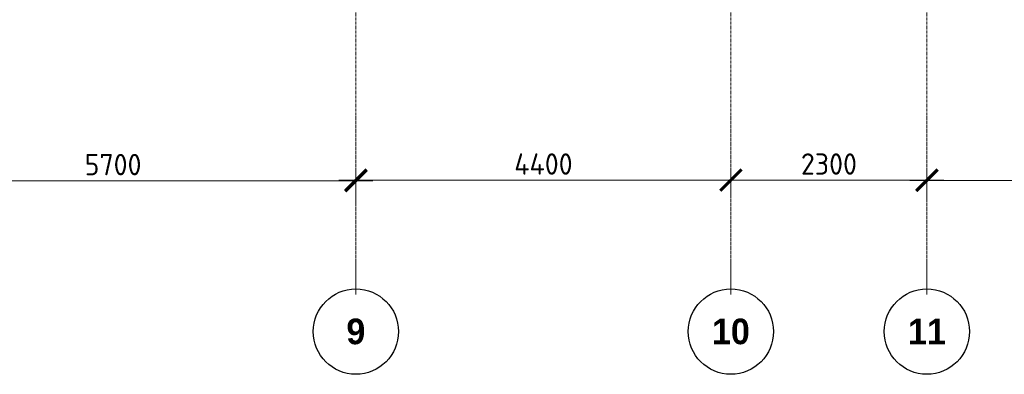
# Model space of a CAD drawing. Header units: millimetres. Extents: x 376598 to 1249954, y -318491 to -22134.
# Tile 406 of 444: x 1219150 to 1230703, y -242421 to -238267. Entities that reach past the tile are written whole.
import ezdxf

# ---------------------------------------------------------------- set-up
doc = ezdxf.new("R2010")
doc.units = ezdxf.units.MM
doc.linetypes.add('______5', pattern=[1100, 800, -100, 100, -100])
doc.linetypes.add('осевая', pattern=[50.8, 31.75, -6.35, 6.35, -6.35])
doc.layers.add('Оси', color=40, linetype='______5', lineweight=18)
doc.layers.add('РАЗМЕРЫ', color=1, linetype='Continuous', lineweight=9)
doc.styles.add('Century Gothic', font='GOTHIC.TTF')
doc.styles.add('GOST-2.304_Type-B', font='GOST_Common.ttf')
doc.dimstyles.new('СПДС', dxfattribs={"dimscale": 100, "dimtxt": 2.5, "dimasz": 2.5, "dimexe": 1.25, "dimexo": 0, "dimtad": 1, "dimdec": 0, "dimtxsty": 'GOST-2.304_Type-B', "dimblk": 'ARCHTICK', "dimcen": 2.5, "dimdle": 2, "dimadec": 0, "dimazin": 2, "dimtfac": 0.75, "dimtdec": 0, "dimtmove": 1, "dimatfit": 3, "dimfxl": 1, "dimtolj": 1, "dimarcsym": 1})

# ---------------------------------------------------------------- blocks, each defined once
blk = doc.blocks.new('NSY101')
at = {"color": 0, "linetype": 'ByBlock', "lineweight": -2}
blk.add_circle((0, 0), 50, dxfattribs=at)
blk = doc.blocks.new('_ArchTick')
at = {"color": 0, "linetype": 'ByBlock', "const_width": 0.15}
blk.add_lwpolyline([(-0.5, -0.5), (0.5, 0.5)], dxfattribs=at)
blk = doc.blocks.new('*D1387')
at = {"layer": 'DEFPOINTS', "color": 0, "lineweight": 0, "transparency": 16777216}
for p in [(501555, -133561), (495855, -133821), (501555, -133840)]:
    blk.add_point(p, dxfattribs=at)
at = {"layer": 'РАЗМЕРЫ', "color": 0, "lineweight": -2, "transparency": 16777216}
for p, q in [((495855, -133821), (495855, -133436)), ((501555, -133840), (501555, -133436)), ((495655, -133561), (501755, -133561))]:
    blk.add_line(p, q, dxfattribs=at)
at = {"layer": 'РАЗМЕРЫ', "color": 0, "lineweight": -2, "transparency": 16777216, "xscale": 250, "yscale": 250, "zscale": 250, "rotation": 180}
blk.add_blockref('_ArchTick', (495855, -133561), dxfattribs=at)
at = {"layer": 'РАЗМЕРЫ', "color": 0, "lineweight": -2, "transparency": 16777216, "xscale": 250, "yscale": 250, "zscale": 250}
blk.add_blockref('_ArchTick', (501555, -133561), dxfattribs=at)
at = {"layer": 'РАЗМЕРЫ', "color": 0, "transparency": 16777216, "insert": (498705, -133373), "char_height": 250, "attachment_point": 5, "style": 'GOST-2.304_Type-B'}
blk.add_mtext('\\A1;5700', dxfattribs=at)
blk = doc.blocks.new('*D1388')
at = {"layer": 'DEFPOINTS', "color": 0, "lineweight": 0, "transparency": 16777216}
for p in [(505955, -133554), (505955, -133736), (501555, -133840)]:
    blk.add_point(p, dxfattribs=at)
at = {"layer": 'РАЗМЕРЫ', "color": 0, "lineweight": -2, "transparency": 16777216}
for p, q in [((501555, -133840), (501555, -133429)), ((505955, -133736), (505955, -133429)), ((501355, -133554), (506155, -133554))]:
    blk.add_line(p, q, dxfattribs=at)
at = {"layer": 'РАЗМЕРЫ', "color": 0, "lineweight": -2, "transparency": 16777216, "xscale": 250, "yscale": 250, "zscale": 250, "rotation": 180}
blk.add_blockref('_ArchTick', (501555, -133554), dxfattribs=at)
at = {"layer": 'РАЗМЕРЫ', "color": 0, "lineweight": -2, "transparency": 16777216, "xscale": 250, "yscale": 250, "zscale": 250}
blk.add_blockref('_ArchTick', (505955, -133554), dxfattribs=at)
at = {"layer": 'РАЗМЕРЫ', "color": 0, "transparency": 16777216, "insert": (503755, -133366), "char_height": 250, "attachment_point": 5, "style": 'GOST-2.304_Type-B'}
blk.add_mtext('\\A1;4400', dxfattribs=at)
blk = doc.blocks.new('*D1389')
at = {"layer": 'DEFPOINTS', "color": 0, "lineweight": 0, "transparency": 16777216}
for p in [(508255, -133554), (505955, -133736), (508255, -133793)]:
    blk.add_point(p, dxfattribs=at)
at = {"layer": 'РАЗМЕРЫ', "color": 0, "lineweight": -2, "transparency": 16777216}
for p, q in [((505955, -133736), (505955, -133429)), ((508255, -133793), (508255, -133429)), ((505755, -133554), (508455, -133554))]:
    blk.add_line(p, q, dxfattribs=at)
at = {"layer": 'РАЗМЕРЫ', "color": 0, "lineweight": -2, "transparency": 16777216, "xscale": 250, "yscale": 250, "zscale": 250, "rotation": 180}
blk.add_blockref('_ArchTick', (505955, -133554), dxfattribs=at)
at = {"layer": 'РАЗМЕРЫ', "color": 0, "lineweight": -2, "transparency": 16777216, "xscale": 250, "yscale": 250, "zscale": 250}
blk.add_blockref('_ArchTick', (508255, -133554), dxfattribs=at)
at = {"layer": 'РАЗМЕРЫ', "color": 0, "transparency": 16777216, "insert": (507105, -133366), "char_height": 250, "attachment_point": 5, "style": 'GOST-2.304_Type-B'}
blk.add_mtext('\\A1;2300', dxfattribs=at)
blk = doc.blocks.new('*D1390')
at = {"layer": 'DEFPOINTS', "color": 0, "lineweight": 0, "transparency": 16777216}
for p in [(511255, -133558), (508255, -133793), (511255, -133811)]:
    blk.add_point(p, dxfattribs=at)
at = {"layer": 'РАЗМЕРЫ', "color": 0, "lineweight": -2, "transparency": 16777216}
for p, q in [((508255, -133793), (508255, -133433)), ((511255, -133811), (511255, -133433)), ((508055, -133558), (511455, -133558))]:
    blk.add_line(p, q, dxfattribs=at)
at = {"layer": 'РАЗМЕРЫ', "color": 0, "lineweight": -2, "transparency": 16777216, "xscale": 250, "yscale": 250, "zscale": 250, "rotation": 180}
blk.add_blockref('_ArchTick', (508255, -133558), dxfattribs=at)
at = {"layer": 'РАЗМЕРЫ', "color": 0, "lineweight": -2, "transparency": 16777216, "xscale": 250, "yscale": 250, "zscale": 250}
blk.add_blockref('_ArchTick', (511255, -133558), dxfattribs=at)
at = {"layer": 'РАЗМЕРЫ', "color": 0, "transparency": 16777216, "insert": (509755, -133371), "char_height": 250, "attachment_point": 5, "style": 'GOST-2.304_Type-B'}
blk.add_mtext('\\A1;3000', dxfattribs=at)
blk = doc.blocks.new('оси 2.2-2.3')
at = {"layer": 'Оси', "color": 16, "linetype": 'осевая', "lineweight": 0, "transparency": 33554687}
for p, q in [((501554.9, -104267.9), (501554.9, -134893.5)), ((505954.9, -104267.9), (505954.9, -134893.5)), ((508254.9, -104267.9), (508254.9, -134893.5))]:
    blk.add_line(p, q, dxfattribs=at)
at = {"layer": 'Оси', "color": 16, "linetype": 'Continuous', "lineweight": 25, "transparency": 33554687, "xscale": 9.999999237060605, "yscale": 9.999999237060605, "zscale": 9.999999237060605}
for p in [(501554.4, -135329.4), (505954.4, -135329.4), (508254.4, -135329.4)]:
    blk.add_blockref('NSY101', p, dxfattribs=at)
at = {"layer": 'Оси', "color": 16, "linetype": 'Continuous', "lineweight": 25, "transparency": 33554687, "char_height": 300, "attachment_point": 5, "style": 'Century Gothic'}
for s, insert, width in [('\\A1;{\\fCentury Gothic|i0|b1;\\H300.000000;\\W1.000000;\\C16;9}\\P', (501554.4, -135329.4), 385), ('\\A1;{\\fCentury Gothic|i0|b1;\\H300.000000;\\W1.000000;\\C16;10}\\P', (505954.4, -135329.4), 620), ('\\A1;{\\fCentury Gothic|i0|b1;\\H300.000000;\\W1.000000;\\C16;11}\\P', (508254.4, -135329.4), 620)]:
    blk.add_mtext(s, dxfattribs=dict(at, insert=insert, width=width))
at = {"layer": 'РАЗМЕРЫ', "color": 1}
for base, p1, p2, picture, middle in [((501554.9, -133560.6), (495854.9, -133821.2), (501554.9, -133840.5), '*D1387', (498704.9, -133373.1)), ((505954.9, -133553.8), (501554.9, -133840.5), (505954.9, -133736.2), '*D1388', (503754.9, -133366.3)), ((508254.9, -133553.8), (505954.9, -133736.2), (508254.9, -133793.3), '*D1389', (507104.9, -133366.3)), ((511254.9, -133558.4), (508254.9, -133793.3), (511254.9, -133811.5), '*D1390', (509754.9, -133370.9))]:
    dim = blk.add_linear_dim(base=base, p1=p1, p2=p2, dimstyle='СПДС', dxfattribs=at)
    dim.commit()
    dim.dimension.update_dxf_attribs({"geometry": picture, "text_midpoint": middle})

msp = doc.modelspace()

# ---------------------------------------------------------------- block references
at = {"layer": 'РАЗМЕРЫ', "color": 1}
msp.add_blockref('оси 2.2-2.3', (721540.1, -106591.8), dxfattribs=at)

doc.saveas('drawing.dxf')
